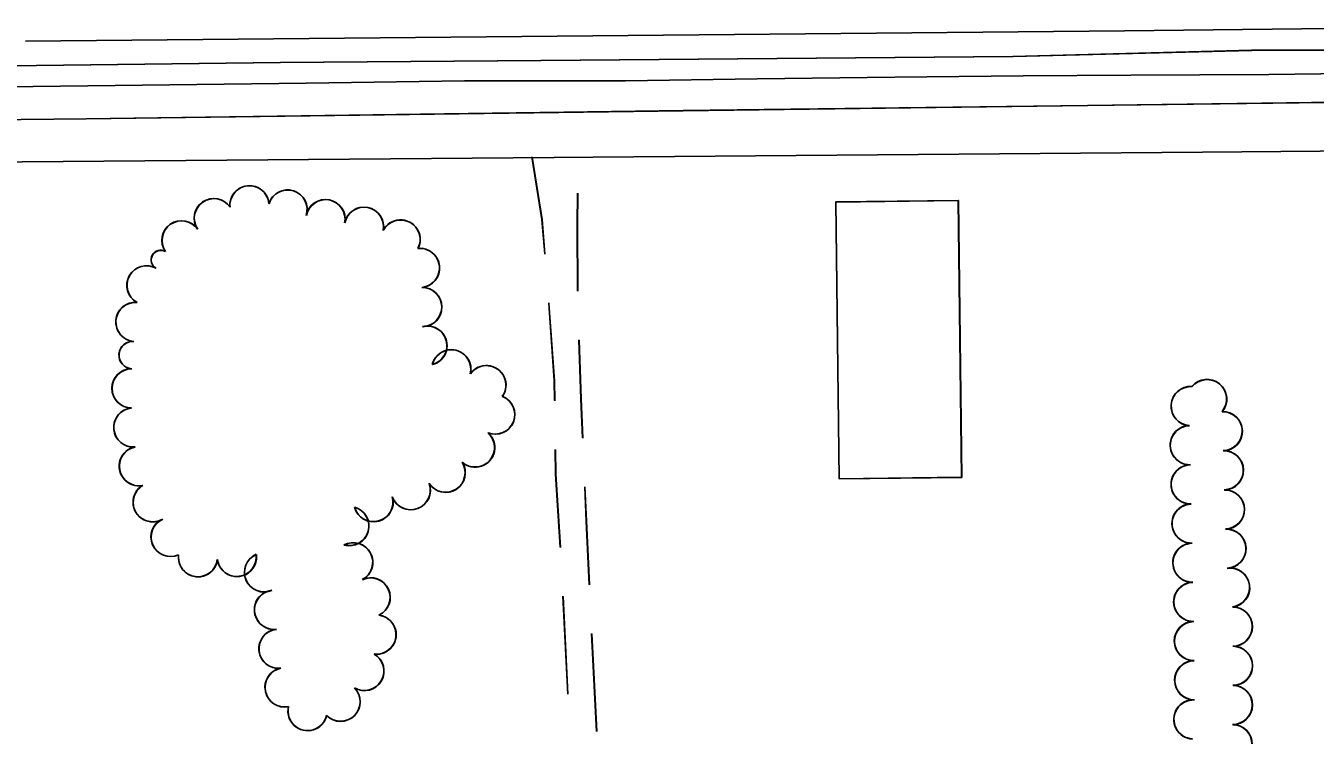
# Model space of a CAD drawing. Extents: x -25029 to 2274964, y -81170 to 687028.
# Drawn here: x -1419 to -761, y -65681 to -65319 of the extents above; entities that cross this region are included whole.
import ezdxf

# ---------------------------------------------------------------- set-up
doc = ezdxf.new("R2010")
doc.units = 0
for name, color, linetype in [('81911BEA - RW_X_Fee_RW', 7, 'Continuous'), ('BLDG', 7, 'Continuous'), ('DRIVWY', 7, 'Continuous'), ('GE_X_CL_2000', 7, 'Continuous'), ('ROAD', 7, 'Continuous'), ('TREES', 7, 'Continuous')]:
    doc.layers.add(name, color=color, linetype=linetype)

msp = doc.modelspace()

# ---------------------------------------------------------------- linework, layer by layer
at = {"layer": '81911BEA - RW_X_Fee_RW'}
for points in [[(-1419.42, -65326.67), (-858.33, -65321.35), (-722.69, -65319.81), (-586.83, -65318.78)], [(-1922.69, -65392.24), (-1149.52, -65385.97), (-1129.52, -65385.81), (-818.52, -65383.29), (-678.52, -65382.15), (-564.76, -65381.23)]]:
    msp.add_lwpolyline(points, dxfattribs=at)
at = {"layer": 'BLDG'}
for points in [[(-943.25, -65407.93), (-941.56, -65549.2), (-1004.09, -65549.95), (-1005.79, -65408.68)], [(-943.13, -65408.03), (-941.46, -65549.3), (-1003.99, -65550.04), (-1005.67, -65408.77)]]:
    msp.add_lwpolyline(points, close=True, dxfattribs=at)
at = {"layer": 'DRIVWY'}
for p, q in [((-1145.01, -65609.95), (-1142.54, -65659.88)), ((-1144.91, -65610.03), (-1142.45, -65659.96)), ((-1127.82, -65678.96), (-1130.43, -65629.02)), ((-1127.73, -65679.04), (-1130.34, -65629.1))]:
    msp.add_line(p, q, dxfattribs=at)
for points in [[(-1160.9, -65385.73), (-1155.75, -65417.6), (-1154.33, -65435.26)], [(-1160.78, -65385.8), (-1155.63, -65417.67), (-1154.21, -65435.33)], [(-1137.58, -65454.18), (-1137.76, -65420.45), (-1137.54, -65404.18)], [(-1137.47, -65454.26), (-1137.64, -65420.53), (-1137.42, -65404.26)], [(-1152.31, -65460.18), (-1152.09, -65462.86), (-1149.46, -65499.92), (-1149.33, -65510.08)], [(-1152.2, -65460.25), (-1151.98, -65462.93), (-1149.35, -65499.99), (-1149.22, -65510.15)], [(-1135, -65529.13), (-1135.85, -65509.18), (-1136.88, -65479.16)], [(-1134.89, -65529.21), (-1135.74, -65509.26), (-1136.77, -65479.24)], [(-1148.99, -65535.07), (-1148.82, -65547.64), (-1146.46, -65584.99)], [(-1148.89, -65535.14), (-1148.72, -65547.71), (-1146.36, -65585.07)], [(-1131.63, -65604.05), (-1133.18, -65571.64), (-1133.93, -65554.11)], [(-1131.53, -65604.13), (-1133.08, -65571.72), (-1133.83, -65554.19)]]:
    msp.add_lwpolyline(points, dxfattribs=at)
at = {"layer": 'GE_X_CL_2000'}
msp.add_lwpolyline([(-2040.42, -65357.97), (-1965.76, -65355.83), (-1907.06, -65355.64), (-1837.48, -65354.75), (-1762.1, -65353.87), (-1672.4, -65352.86), (-1607.53, -65352.5), (-1527.07, -65351.1), (-1276.11, -65348.01), (-1195.29, -65346.79), (-1113.03, -65346.84), (-1045.81, -65345.77), (-975.68, -65345.06), (-910.08, -65344.34), (-855.19, -65343.96), (-784.67, -65343.56), (-718.36, -65342.8), (-634.48, -65342), (-580.59, -65341.37), (-556.29, -65341.07)], dxfattribs=at)
at = {"layer": 'ROAD'}
for points in [[(-2173.74, -65347.37), (-2014.68, -65347.13), (-1835.7, -65345.47), (-1702.21, -65343.29), (-1555.98, -65340.73), (-1427.74, -65339.21), (-1289.35, -65337.45), (-1156.36, -65336.43), (-915.42, -65334.4), (-793.51, -65331.22), (-675.92, -65331.15), (-551.42, -65329.91), (-551.25, -65357.26), (-661.36, -65356.61), (-877.25, -65359.39), (-1083.72, -65362.03), (-1388.48, -65366.28), (-1670.36, -65369.23), (-2008.16, -65373.03), (-2173.31, -65373.51)], [(-2173.61, -65347.32), (-2014.55, -65347.1), (-1835.57, -65345.46), (-1702.08, -65343.3), (-1555.85, -65340.76), (-1427.61, -65339.25), (-1289.22, -65337.51), (-1156.23, -65336.5), (-915.29, -65334.5), (-793.38, -65331.34), (-675.79, -65331.28), (-551.29, -65330.06), (-551.12, -65357.41), (-661.23, -65356.74), (-877.12, -65359.5), (-1083.59, -65362.11), (-1388.35, -65366.33), (-1670.24, -65369.24), (-2008.04, -65373), (-2173.19, -65373.46)]]:
    msp.add_lwpolyline(points, dxfattribs=at)
at = {"layer": 'TREES'}
for centre, radius, start, end in [((-1305.12, -65410.39), 10, 5.00548, 185.00548), ((-1305.01, -65410.45), 10, 4.99848, 184.99848), ((-1285.63, -65412.54), 10, 342.41011, 162.41011), ((-1285.51, -65412.6), 10, 342.40311, 162.40311), ((-1323.32, -65416.94), 10, 34.56598, 214.56598), ((-1323.2, -65417), 10, 34.55898, 214.55898), ((-1266.28, -65417.46), 10, 349.06695, 169.06695), ((-1266.16, -65417.52), 10, 349.05995, 169.05995), ((-1246.65, -65421.32), 10, 348.67652, 168.67652), ((-1246.54, -65421.39), 10, 348.66952, 168.66952), ((-1339.79, -65428.28), 10, 34.56598, 214.56598), ((-1339.67, -65428.34), 10, 34.55898, 214.55898), ((-1227.95, -65427.84), 10, 332.87483, 152.87483), ((-1227.83, -65427.91), 10, 332.86783, 152.86783), ((-1218.06, -65442.35), 10, 275.64739, 95.64739), ((-1217.95, -65442.42), 10, 275.64039, 95.64039), ((-1350.4, -65438.23), 4.89, 60.86204, 240.86204), ((-1350.29, -65438.28), 4.89, 60.85504, 240.85504), ((-1357.65, -65451.23), 10, 60.86204, 240.86204), ((-1357.54, -65451.29), 10, 60.85504, 240.85504), ((-1216.91, -65462.3), 10, 270.96195, 90.96195), ((-1216.8, -65462.37), 10, 270.95495, 90.95495), ((-1363.33, -65469.93), 10, 85.34132, 265.34132), ((-1363.22, -65469.99), 10, 85.33432, 265.33432), ((-1214.27, -65481.99), 10, 284.33392, 104.33392), ((-1214.16, -65482.06), 10, 284.32692, 104.32692), ((-1364.71, -65486.87), 6.99, 85.34132, 265.34132), ((-1364.61, -65486.92), 6.99, 85.33432, 265.33432), ((-1202.08, -65494.06), 10, 346.2163, 166.2163), ((-1201.97, -65494.13), 10, 346.2093, 166.2093), ((-1365.31, -65503.84), 10, 89.84571, 269.84571), ((-1365.2, -65503.89), 10, 89.83871, 269.83871), ((-1184.17, -65502.17), 10, 325.03936, 145.03936), ((-1184.07, -65502.25), 10, 325.03236, 145.03236), ((-824.64, -65512.84), 10, 86.15787, 266.15787), ((-824.53, -65512.96), 10, 86.15087, 266.15087), ((-816.28, -65509.25), 10, 320.27901, 140.27901), ((-816.17, -65509.37), 10, 320.27201, 140.27201), ((-1179.65, -65517.21), 10, 248.44724, 68.44724), ((-1179.55, -65517.28), 10, 248.44024, 68.44024), ((-1364.39, -65523.79), 10, 95.39693, 275.39693), ((-1364.29, -65523.84), 10, 95.38993, 275.38993), ((-808.29, -65525.64), 10, 271.70835, 91.70835), ((-808.18, -65525.76), 10, 271.70135, 91.70135), ((-825.08, -65532.82), 10, 91.29372, 271.29372), ((-824.98, -65532.94), 10, 91.28672, 271.28672), ((-1189.93, -65534.01), 10, 228.63889, 48.63889), ((-1189.83, -65534.09), 10, 228.63189, 48.63189), ((-1361.53, -65543.56), 10, 101.0638, 281.0638), ((-1361.44, -65543.61), 10, 101.0568, 281.0568), ((-807.71, -65545.63), 10, 271.58618, 91.58618), ((-807.61, -65545.75), 10, 271.57918, 91.57918), ((-1204.97, -65546.9), 10, 212.5802, 32.5802), ((-1204.87, -65546.98), 10, 212.5732, 32.5732), ((-824.63, -65552.81), 10, 91.29372, 271.29372), ((-824.53, -65552.93), 10, 91.28672, 271.28672), ((-1354.48, -65561.96), 10, 120.88715, 300.88715), ((-1354.39, -65562.01), 10, 120.88015, 300.88015), ((-1222.76, -65555.79), 10, 200.50377, 20.50377), ((-1222.66, -65555.86), 10, 200.49677, 20.49677), ((-807.16, -65565.62), 10, 271.58618, 91.58618), ((-807.06, -65565.75), 10, 271.57918, 91.57918), ((-1241.78, -65561.89), 10, 195.07026, 15.07026), ((-1241.68, -65561.96), 10, 195.06326, 15.06326), ((-824.18, -65572.81), 10, 91.29372, 271.29372), ((-824.08, -65572.93), 10, 91.28672, 271.28672), ((-1345.34, -65579.7), 10, 113.64906, 293.64906), ((-1345.24, -65579.75), 10, 113.64206, 293.64206), ((-1254.12, -65574.13), 10, 254.45006, 74.45006), ((-1254.02, -65574.19), 10, 254.44306, 74.44306), ((-806.4, -65585.61), 10, 272.76749, 92.76749), ((-806.3, -65585.73), 10, 272.76049, 92.76049), ((-1252.12, -65592.6), 10, 297.91483, 117.91483), ((-1252.02, -65592.66), 10, 297.90783, 117.90783), ((-823.73, -65592.8), 10, 91.29372, 271.29372), ((-823.63, -65592.92), 10, 91.28672, 271.28672), ((-1331.39, -65590.02), 10, 173.3425, 353.3425), ((-1331.3, -65590.08), 10, 173.3355, 353.3355), ((-1311.55, -65589.88), 10, 187.47716, 7.47716), ((-1311.45, -65589.94), 10, 187.47016, 7.47016), ((-1297.66, -65597.75), 10, 113.36741, 293.36741), ((-1297.57, -65597.82), 10, 113.36041, 293.36041), ((-804.54, -65605.5), 10, 277.91915, 97.91915), ((-804.45, -65605.62), 10, 277.91215, 97.91215), ((-1243.24, -65610.51), 10, 294.83233, 114.83233), ((-1243.15, -65610.58), 10, 294.82533, 114.82533), ((-823.28, -65612.79), 10, 91.29372, 271.29372), ((-823.19, -65612.91), 10, 91.28672, 271.28672), ((-1292.56, -65616.87), 10, 96.52498, 276.52498), ((-1292.47, -65616.93), 10, 96.51798, 276.51798), ((-803.13, -65625.41), 10, 270.17241, 90.17241), ((-803.04, -65625.53), 10, 270.16541, 90.16541), ((-1240.24, -65629.51), 10, 263.11096, 83.11096), ((-1240.15, -65629.58), 10, 263.10396, 83.10396), ((-822.97, -65632.79), 10, 90.4679, 270.4679), ((-822.88, -65632.91), 10, 90.4609, 270.4609), ((-1290.28, -65636.74), 10, 96.57853, 276.57853), ((-1290.19, -65636.8), 10, 96.57153, 276.57153), ((-803.07, -65645.41), 10, 270.17233, 90.17233), ((-802.98, -65645.53), 10, 270.16532, 90.16532), ((-1246.45, -65648.09), 10, 239.90143, 59.90143), ((-1246.36, -65648.16), 10, 239.89443, 59.89443), ((-822.8, -65652.79), 10, 90.46773, 270.46773), ((-822.72, -65652.91), 10, 90.46073, 270.46073), ((-1287.15, -65656.47), 10, 101.46695, 281.46695), ((-1287.06, -65656.54), 10, 101.45995, 281.45995), ((-803.12, -65665.4), 10, 269.51479, 89.51479), ((-803.04, -65665.53), 10, 269.50779, 89.50779), ((-1258.57, -65663.78), 10, 224.70714, 44.70714), ((-1258.49, -65663.84), 10, 224.70014, 44.70014), ((-823.21, -65672.78), 10, 87.1899, 267.1899), ((-823.13, -65672.9), 10, 87.1829, 267.1829), ((-1275.42, -65668.54), 10, 166.8833, 346.8833), ((-1275.34, -65668.61), 10, 166.8763, 346.8763), ((-803.29, -65685.4), 10, 269.51479, 89.51479), ((-803.21, -65685.52), 10, 269.50779, 89.50779)]:
    msp.add_arc(centre, radius, start, end, dxfattribs=at)

doc.saveas('drawing.dxf')
